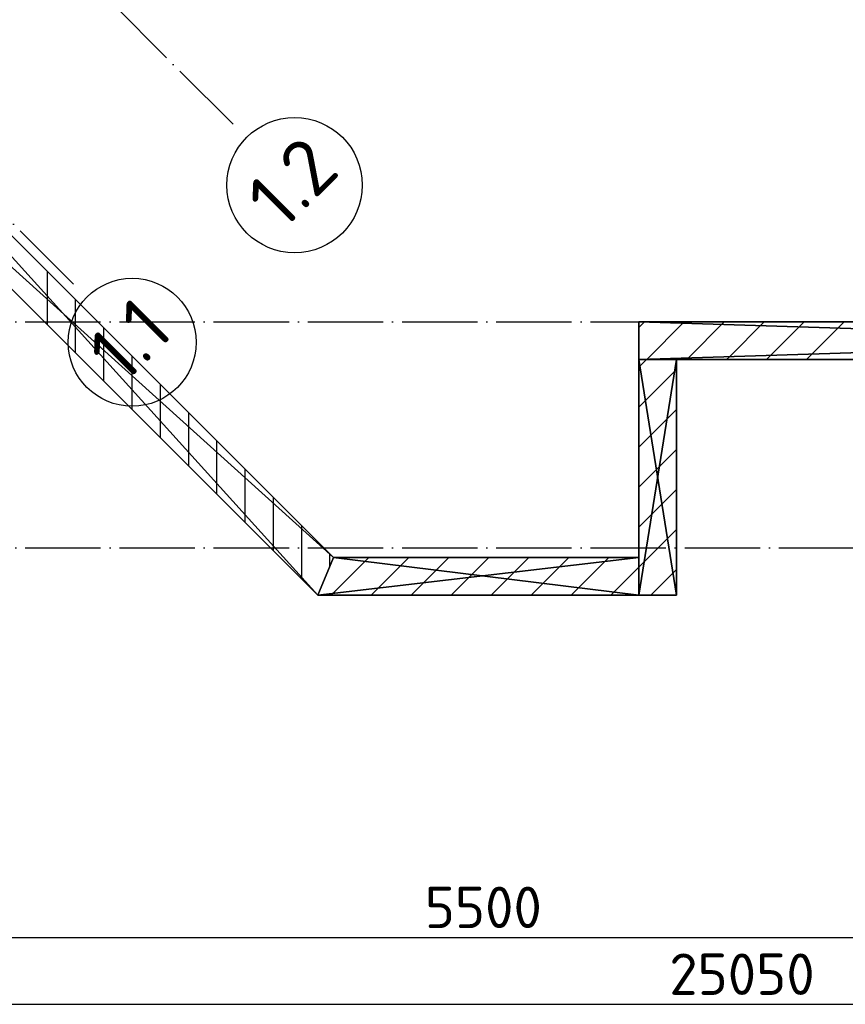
# Model space of a CAD drawing. Header units: millimetres. Extents: x 40580 to 559114, y -343730 to 81020.
# Tile 385 of 656: x 391501 to 395884, y -88545 to -83316. Entities that reach past the tile are written whole.
import ezdxf
from ezdxf.enums import TextEntityAlignment as Align

# ---------------------------------------------------------------- set-up
doc = ezdxf.new("R2010")
doc.units = ezdxf.units.MM
doc.linetypes.add('______11', pattern=[500, 400, -50, 0, -50])
doc.linetypes.add('______5', pattern=[1100, 800, -100, 100, -100])
for name, color, linetype in [('____________', 7, 'Continuous'), ('___________________', 253, '______5'), ('______________________', 7, 'Continuous')]:
    doc.layers.add(name, color=color, linetype=linetype)
doc.styles.add('ISOCPEUR', font='isocpeur.ttf')

msp = doc.modelspace()

# ---------------------------------------------------------------- linework, layer by layer
at = {"layer": '____________', "color": 253, "linetype": '______5'}
for p, q in [((391648.1, -84935.5, -3800), (391648.1, -84652.7, -3800)), ((391948.1, -85235.5, -3800), (391948.1, -84952.6, -3800)), ((394788.1, -84949.8, -3800), (394816.8, -84921, -3800)), ((394788.1, -85374, -3800), (394988.1, -85174, -3800)), ((392248.1, -85535.5, -3800), (392248.1, -85252.7, -3800)), ((392548.1, -85835.5, -3800), (392548.1, -85552.7, -3800)), ((394788.1, -85798.3, -3800), (394988.1, -85598.3, -3800)), ((392848.1, -86135.5, -3800), (392848.1, -85852.7, -3800)), ((394788.1, -86222.6, -3800), (394988.1, -86022.6, -3800)), ((393148.1, -86215.4, -3800), (393148.1, -86152.6, -3800)), ((393366.8, -86371, -3800), (393566.8, -86171, -3800)), ((393791.1, -86371, -3800), (393991.1, -86171, -3800)), ((394215.4, -86371, -3800), (394415.4, -86171, -3800)), ((394639.6, -86371, -3800), (394788.1, -86222.6, -3800))]:
    msp.add_line(p, q, dxfattribs=at)
at = {"layer": '____________', "color": 253, "linetype": '______11'}
for p, q in [((391798.1, -85085.5, -3800), (391798.1, -84802.7, -3800)), ((392098.1, -85385.5, -3800), (392098.1, -85102.7, -3800)), ((394788.1, -85161.9, -3800), (394829, -85121, -3800)), ((394788.1, -85586.2, -3800), (394988.1, -85386.2, -3800)), ((392398.1, -85685.5, -3800), (392398.1, -85402.7, -3800)), ((392698.1, -85985.5, -3800), (392698.1, -85702.7, -3800)), ((394788.1, -86010.4, -3800), (394988.1, -85810.4, -3800)), ((392998.1, -86285.5, -3800), (392998.1, -86002.6, -3800)), ((393154.7, -86371, -3800), (393354.7, -86171, -3800)), ((393579, -86371, -3800), (393779, -86171, -3800)), ((394003.2, -86371, -3800), (394203.2, -86171, -3800)), ((394427.5, -86371, -3800), (394627.5, -86171, -3800)), ((394851.7, -86371, -3800), (394988.1, -86234.7, -3800))]:
    msp.add_line(p, q, dxfattribs=at)
at = {"layer": '____________', "color": 253, "linetype": '______11', "elevation": -3800}
for points in [[(394829, -85121), (394830.3, -85119.7), (394830.3, -85119.7), (395029, -84921)], [(395253.2, -85121), (395268.3, -85105.9), (395268.3, -85105.9), (395453.2, -84921)], [(395677.5, -85121), (395706.4, -85092.2), (395706.4, -85092.2), (395877.5, -84921)]]:
    msp.add_lwpolyline(points, dxfattribs=at)
at = {"layer": '____________', "color": 253, "linetype": '______5', "elevation": -3800}
for points in [[(395041.1, -85121), (395049.3, -85112.8), (395049.3, -85112.8), (395241.1, -84921)], [(395465.4, -85121), (395487.3, -85099), (395487.3, -85099), (395665.4, -84921)]]:
    msp.add_lwpolyline(points, dxfattribs=at)
at = {"layer": '___________________', "color": 253, "linetype": '______11'}
for p, q in [((392634.6, -83871.4, -3800), (385613, -76849.8, -3800)), ((391786.1, -84719.9, -3800), (384764.5, -77698.3, -3800)), ((380028.1, -84921, -3800), (408848.1, -84921, -3800)), ((380028.1, -86121, -3800), (408848.1, -86121, -3800))]:
    msp.add_line(p, q, dxfattribs=at)
at = {"layer": '___________________', "color": 7, "linetype": 'Continuous'}
for centre, radius in [((392960.3, -84194.5, -3800), 359.3), ((392098.1, -85028.9, -3800), 339.6)]:
    msp.add_circle(centre, radius, dxfattribs=at)
at = {"layer": '______________________', "color": 7, "linetype": 'Continuous'}
for p, q in [((391198.1, -88189.8, -3800), (396698.1, -88189.8, -3800)), ((382798.1, -88544.7, -3800), (407848.1, -88544.7, -3800))]:
    msp.add_line(p, q, dxfattribs=at)

# ---------------------------------------------------------------- texts
at = {"layer": '___________________', "color": 7, "linetype": 'Continuous', "style": 'ISOCPEUR'}
for s, width, p, p2 in [('1.2', 0.999382, (392893.5, -84445.9, -3800), (393211.5, -84127.9, -3800)), ('1.1', 0.999714, (392052.4, -85259.1, -3800), (392328.1, -84983.4, -3800))]:
    msp.add_text(s, height=300, rotation=45, dxfattribs=dict(at, width=width)).set_placement(p, p2, align=Align.FIT)
at = {"layer": '______________________', "color": 7, "style": 'ISOCPEUR'}
for s, p in [('5500', (393651.1, -88139.8, -3800)), ('25050', (394949.1, -88494.7, -3800))]:
    msp.add_text(s, height=220, dxfattribs=at).set_placement(p)

# ---------------------------------------------------------------- meshes
at = {"layer": '____________', "color": 7, "linetype": 'Continuous'}
mesh = msp.add_polyface(dxfattribs=at)
corners = [(393083.6, -86371, -4150), (393166.5, -86171, -4150), (390407.2, -83411.8, -4150), (390265.8, -83553.2, -4150)]
mesh.append_faces([[corners[k] for k in face] for face in [(1, 2, 0)]], dxfattribs={"vtx1": -1, "color": 7})
mesh.append_faces([[corners[k] for k in face] for face in [(2, 3, 0)]], dxfattribs={"vtx2": -1, "color": 7})
mesh = msp.add_polyface(dxfattribs=at)
corners = [(393166.5, -86171, -7600), (393083.6, -86371, -7600), (390265.8, -83553.2, -7600), (390407.2, -83411.8, -7600)]
mesh.append_faces([[corners[k] for k in face] for face in [(1, 2, 0)]], dxfattribs={"vtx1": -1, "color": 7})
mesh.append_faces([[corners[k] for k in face] for face in [(2, 3, 0)]], dxfattribs={"vtx2": -1, "color": 7})
mesh = msp.add_polyface(dxfattribs=at)
corners = [(393166.5, -86171, -7600), (390407.2, -83411.8, -7600), (390407.2, -83411.8, -4150), (393166.5, -86171, -4150)]
mesh.append_faces([[corners[k] for k in face] for face in [(1, 2, 0)]], dxfattribs={"vtx1": -1, "color": 7})
mesh.append_faces([[corners[k] for k in face] for face in [(2, 3, 0)]], dxfattribs={"vtx2": -1, "color": 7})
mesh = msp.add_polyface(dxfattribs=at)
corners = [(390265.8, -83553.2, -7600), (393083.6, -86371, -7600), (393083.6, -86371, -4150), (390265.8, -83553.2, -4150)]
mesh.append_faces([[corners[k] for k in face] for face in [(1, 2, 0)]], dxfattribs={"vtx1": -1, "color": 7})
mesh.append_faces([[corners[k] for k in face] for face in [(2, 3, 0)]], dxfattribs={"vtx2": -1, "color": 7})
mesh = msp.add_polyface(dxfattribs=at)
corners = [(394788.1, -84921, -7600), (394788.1, -85121, -7600), (394788.1, -85121, -4150), (394788.1, -84921, -4150)]
mesh.append_faces([[corners[k] for k in face] for face in [(1, 2, 0)]], dxfattribs={"vtx1": -1, "color": 7})
mesh.append_faces([[corners[k] for k in face] for face in [(2, 3, 0)]], dxfattribs={"vtx2": -1, "color": 7})
mesh = msp.add_polyface(dxfattribs=at)
corners = [(401148.1, -84921, -7600), (394788.1, -84921, -7600), (394788.1, -84921, -4150), (401148.1, -84921, -4150), (396520.5, -84921, -4824.3), (396531.9, -84921, -4829.3), (396544.3, -84921, -4829.3), (396555.7, -84921, -4824.3), (396564.1, -84921, -4815), (396567.9, -84921, -4803.1), (396566.6, -84921, -4790.7), (396560.4, -84921, -4779.9), (396550.3, -84921, -4772.6), (396538.1, -84921, -4770), (396525.9, -84921, -4772.6), (396515.8, -84921, -4779.9), (396509.6, -84921, -4790.7), (396508.3, -84921, -4803.1), (396512.1, -84921, -4815)]
mesh.append_faces([[corners[k] for k in face] for face in [(8, 3, 1)]], dxfattribs={"vtx0": -1, "vtx1": -1, "vtx2": -1, "color": 7})
mesh.append_faces([[corners[k] for k in face] for face in [(12, 2, 3)]], dxfattribs={"vtx0": -1, "vtx2": -1, "color": 7})
mesh.append_faces([[corners[k] for k in face] for face in [(1, 2, 4), (4, 5, 1), (5, 6, 1), (6, 7, 1), (7, 8, 1), (8, 9, 3), (9, 10, 3), (10, 11, 3), (11, 12, 3), (12, 13, 2), (13, 14, 2), (14, 15, 2), (15, 16, 2), (16, 17, 2), (17, 18, 2), (18, 4, 2)]], dxfattribs={"vtx1": -1, "vtx2": -1, "color": 7})
mesh.append_faces([[corners[k] for k in face] for face in [(3, 0, 1)]], dxfattribs={"vtx2": -1, "color": 7})
mesh = msp.add_polyface(dxfattribs=at)
corners = [(401148.1, -84921, -7600), (401148.1, -85121, -7600), (394788.1, -85121, -7600), (394788.1, -84921, -7600)]
mesh.append_faces([[corners[k] for k in face] for face in [(1, 2, 0)]], dxfattribs={"vtx1": -1, "color": 7})
mesh.append_faces([[corners[k] for k in face] for face in [(2, 3, 0)]], dxfattribs={"vtx2": -1, "color": 7})
mesh = msp.add_polyface(dxfattribs=at)
corners = [(401148.1, -85121, -4150), (401148.1, -84921, -4150), (394788.1, -84921, -4150), (394788.1, -85121, -4150)]
mesh.append_faces([[corners[k] for k in face] for face in [(1, 2, 0)]], dxfattribs={"vtx1": -1, "color": 7})
mesh.append_faces([[corners[k] for k in face] for face in [(2, 3, 0)]], dxfattribs={"vtx2": -1, "color": 7})
mesh = msp.add_polyface(dxfattribs=at)
corners = [(394788.1, -85121, -7600), (401148.1, -85121, -7600), (401148.1, -85121, -4150), (394788.1, -85121, -4150), (396523.1, -85121, -4774), (396535, -85121, -4770.2), (396547.4, -85121, -4771.5), (396558.2, -85121, -4777.7), (396565.5, -85121, -4787.8), (396568.1, -85121, -4800), (396565.5, -85121, -4812.2), (396558.2, -85121, -4822.3), (396547.4, -85121, -4828.5), (396535, -85121, -4829.8), (396523.1, -85121, -4826), (396513.8, -85121, -4817.6), (396508.7, -85121, -4806.2), (396508.7, -85121, -4793.8), (396513.8, -85121, -4782.4)]
mesh.append_faces([[corners[k] for k in face] for face in [(3, 4, 5), (11, 1, 2), (11, 0, 1), (15, 3, 0)]], dxfattribs={"vtx0": -1, "vtx2": -1, "color": 7})
mesh.append_faces([[corners[k] for k in face] for face in [(5, 6, 3), (2, 3, 6), (6, 7, 2), (7, 8, 2), (8, 9, 2), (9, 10, 2), (10, 11, 2), (11, 12, 0), (12, 13, 0), (13, 14, 0), (14, 15, 0), (15, 16, 3), (16, 17, 3), (17, 18, 3), (18, 4, 3)]], dxfattribs={"vtx1": -1, "vtx2": -1, "color": 7})
mesh = msp.add_polyface(dxfattribs=at)
corners = [(394788.1, -85121, -7600), (394788.1, -86371, -7600), (394788.1, -86371, -4150), (394788.1, -85121, -4150)]
mesh.append_faces([[corners[k] for k in face] for face in [(1, 2, 0)]], dxfattribs={"vtx1": -1, "color": 7})
mesh.append_faces([[corners[k] for k in face] for face in [(2, 3, 0)]], dxfattribs={"vtx2": -1, "color": 7})
mesh = msp.add_polyface(dxfattribs=at)
corners = [(394988.1, -85121, -7600), (394788.1, -85121, -7600), (394788.1, -85121, -4150), (394988.1, -85121, -4150)]
mesh.append_faces([[corners[k] for k in face] for face in [(1, 2, 0)]], dxfattribs={"vtx1": -1, "color": 7})
mesh.append_faces([[corners[k] for k in face] for face in [(2, 3, 0)]], dxfattribs={"vtx2": -1, "color": 7})
mesh = msp.add_polyface(dxfattribs=at)
corners = [(394988.1, -85121, -4150), (394788.1, -85121, -4150), (394788.1, -86371, -4150), (394988.1, -86371, -4150)]
mesh.append_faces([[corners[k] for k in face] for face in [(1, 2, 0)]], dxfattribs={"vtx1": -1, "color": 7})
mesh.append_faces([[corners[k] for k in face] for face in [(2, 3, 0)]], dxfattribs={"vtx2": -1, "color": 7})
mesh = msp.add_polyface(dxfattribs=at)
corners = [(394788.1, -85121, -7600), (394988.1, -85121, -7600), (394988.1, -86371, -7600), (394788.1, -86371, -7600)]
mesh.append_faces([[corners[k] for k in face] for face in [(1, 2, 0)]], dxfattribs={"vtx1": -1, "color": 7})
mesh.append_faces([[corners[k] for k in face] for face in [(2, 3, 0)]], dxfattribs={"vtx2": -1, "color": 7})
mesh = msp.add_polyface(dxfattribs=at)
corners = [(394988.1, -86371, -7600), (394988.1, -85121, -7600), (394988.1, -85121, -4150), (394988.1, -86371, -4150)]
mesh.append_faces([[corners[k] for k in face] for face in [(1, 2, 0)]], dxfattribs={"vtx1": -1, "color": 7})
mesh.append_faces([[corners[k] for k in face] for face in [(2, 3, 0)]], dxfattribs={"vtx2": -1, "color": 7})
mesh = msp.add_polyface(dxfattribs=at)
corners = [(393166.5, -86171, -7600), (393083.6, -86371, -7600), (393083.6, -86371, -4150), (393166.5, -86171, -4150)]
mesh.append_faces([[corners[k] for k in face] for face in [(1, 2, 0)]], dxfattribs={"vtx1": -1, "color": 7})
mesh.append_faces([[corners[k] for k in face] for face in [(2, 3, 0)]], dxfattribs={"vtx2": -1, "color": 7})
mesh = msp.add_polyface(dxfattribs=at)
corners = [(394788.1, -86371, -4150), (394788.1, -86171, -4150), (393166.5, -86171, -4150), (393083.6, -86371, -4150)]
mesh.append_faces([[corners[k] for k in face] for face in [(1, 2, 0)]], dxfattribs={"vtx1": -1, "color": 7})
mesh.append_faces([[corners[k] for k in face] for face in [(2, 3, 0)]], dxfattribs={"vtx2": -1, "color": 7})
mesh = msp.add_polyface(dxfattribs=at)
corners = [(394788.1, -86171, -7600), (394788.1, -86371, -7600), (393083.6, -86371, -7600), (393166.5, -86171, -7600)]
mesh.append_faces([[corners[k] for k in face] for face in [(1, 2, 0)]], dxfattribs={"vtx1": -1, "color": 7})
mesh.append_faces([[corners[k] for k in face] for face in [(2, 3, 0)]], dxfattribs={"vtx2": -1, "color": 7})
mesh = msp.add_polyface(dxfattribs=at)
corners = [(393083.6, -86371, -7600), (393166.5, -86171, -7600), (393166.5, -86171, -4150), (393083.6, -86371, -4150)]
mesh.append_faces([[corners[k] for k in face] for face in [(1, 2, 0)]], dxfattribs={"vtx1": -1, "color": 7})
mesh.append_faces([[corners[k] for k in face] for face in [(2, 3, 0)]], dxfattribs={"vtx2": -1, "color": 7})
mesh = msp.add_polyface(dxfattribs=at)
corners = [(394788.1, -86171, -7600), (393166.5, -86171, -7600), (393166.5, -86171, -4150), (394788.1, -86171, -4150)]
mesh.append_faces([[corners[k] for k in face] for face in [(1, 2, 0)]], dxfattribs={"vtx1": -1, "color": 7})
mesh.append_faces([[corners[k] for k in face] for face in [(2, 3, 0)]], dxfattribs={"vtx2": -1, "color": 7})
mesh = msp.add_polyface(dxfattribs=at)
corners = [(394788.1, -86371, -7600), (394788.1, -86171, -7600), (394788.1, -86171, -4150), (394788.1, -86371, -4150)]
mesh.append_faces([[corners[k] for k in face] for face in [(1, 2, 0)]], dxfattribs={"vtx1": -1, "color": 7})
mesh.append_faces([[corners[k] for k in face] for face in [(2, 3, 0)]], dxfattribs={"vtx2": -1, "color": 7})
mesh = msp.add_polyface(dxfattribs=at)
corners = [(393083.6, -86371, -7600), (394788.1, -86371, -7600), (394788.1, -86371, -4150), (393083.6, -86371, -4150)]
mesh.append_faces([[corners[k] for k in face] for face in [(1, 2, 0)]], dxfattribs={"vtx1": -1, "color": 7})
mesh.append_faces([[corners[k] for k in face] for face in [(2, 3, 0)]], dxfattribs={"vtx2": -1, "color": 7})
mesh = msp.add_polyface(dxfattribs=at)
corners = [(394788.1, -86371, -7600), (394988.1, -86371, -7600), (394988.1, -86371, -4150), (394788.1, -86371, -4150)]
mesh.append_faces([[corners[k] for k in face] for face in [(1, 2, 0)]], dxfattribs={"vtx1": -1, "color": 7})
mesh.append_faces([[corners[k] for k in face] for face in [(2, 3, 0)]], dxfattribs={"vtx2": -1, "color": 7})

doc.saveas('drawing.dxf')
